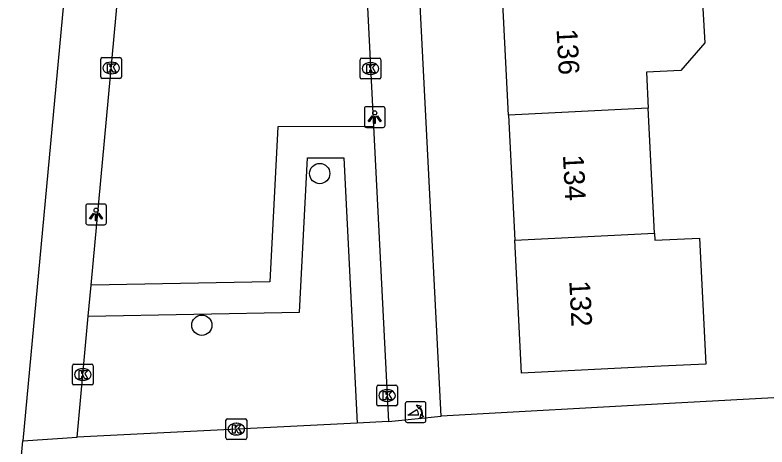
# Model space of a CAD drawing. Extents: x 161084 to 161928, y 385355 to 386522.
# Drawn here: x 161468.42 to 161504.7, y 386257.65 to 386278.49 of the extents above; entities that cross this region are included whole.
import ezdxf

# ---------------------------------------------------------------- set-up
doc = ezdxf.new("R2010")
doc.units = 0
for name, color, linetype in [('IMGEO_Boom', 7, 'Continuous'), ('IMGEO_Groenvoorziening', 7, 'Continuous'), ('IMGEO_Kolk', 7, 'Continuous'), ('IMGEO_Lichtpunt', 7, 'Continuous'), ('IMGEO_Pand', 7, 'Continuous'), ('IMGEO_Pand_nummerreeks', 7, 'Continuous'), ('IMGEO_Poller', 7, 'Continuous'), ('IMGEO_Voetpad_open', 7, 'Continuous')]:
    doc.layers.add(name, color=color, linetype=linetype)

msp = doc.modelspace()

# ---------------------------------------------------------------- linework, layer by layer
at = {"layer": 'IMGEO_Boom'}
for centre in [(161483.121, 386270.839), (161477.434, 386263.521)]:
    msp.add_circle(centre, 0.489, dxfattribs=at)
at = {"layer": 'IMGEO_Groenvoorziening'}
for points in [[(161485.713, 386273.111), (161481.099, 386273.087), (161480.712, 386265.618), (161472.09, 386265.455)], [(161471.951, 386263.952), (161482.138, 386264.145), (161482.524, 386271.594), (161484.287, 386271.604), (161484.934, 386258.804)]]:
    msp.add_lwpolyline(points, dxfattribs=at)
at = {"layer": 'IMGEO_Kolk'}
for p, q in [((161472.557, 386275.507), (161472.557, 386276.359)), ((161472.632, 386276.433), (161473.484, 386276.433)), ((161473.045, 386276.213), (161473.07, 386276.213)), ((161473.558, 386276.359), (161473.558, 386275.507)), ((161485.072, 386275.479), (161485.072, 386276.331)), ((161485.147, 386276.405), (161485.999, 386276.405)), ((161486.073, 386276.331), (161486.073, 386275.479)), ((161485.56, 386276.185), (161485.585, 386276.185)), ((161473.068, 386275.653), (161473.043, 386275.653)), ((161485.583, 386275.625), (161485.558, 386275.625)), ((161473.484, 386275.433), (161472.632, 386275.433)), ((161485.999, 386275.405), (161485.147, 386275.405)), ((161471.189, 386260.717), (161471.189, 386261.569)), ((161471.264, 386261.643), (161472.116, 386261.643)), ((161471.677, 386261.423), (161471.702, 386261.423)), ((161472.19, 386261.569), (161472.19, 386260.717)), ((161472.116, 386260.643), (161471.264, 386260.643)), ((161471.7, 386260.863), (161471.675, 386260.863)), ((161485.944, 386260.629), (161486.796, 386260.629)), ((161485.869, 386259.703), (161485.869, 386260.555)), ((161486.357, 386260.409), (161486.382, 386260.409)), ((161486.87, 386260.555), (161486.87, 386259.703)), ((161486.796, 386259.629), (161485.944, 386259.629)), ((161486.38, 386259.849), (161486.355, 386259.849)), ((161478.597, 386258.084), (161478.597, 386258.936)), ((161478.672, 386259.01), (161479.524, 386259.01)), ((161479.085, 386258.79), (161479.11, 386258.79)), ((161479.598, 386258.936), (161479.598, 386258.084)), ((161479.108, 386258.23), (161479.083, 386258.23)), ((161479.524, 386258.01), (161478.672, 386258.01))]:
    msp.add_line(p, q, dxfattribs=at)
for points in [[(161472.557, 386275.507), (161472.557, 386276.359)], [(161472.632, 386276.433), (161473.484, 386276.433)], [(161473.558, 386276.359), (161473.558, 386275.507)], [(161485.072, 386275.479), (161485.072, 386276.331)], [(161485.147, 386276.405), (161485.999, 386276.405)], [(161486.073, 386276.331), (161486.073, 386275.479)], [(161472.878, 386276.133), (161473.001, 386276.133), (161473.001, 386275.982), (161473.131, 386276.133), (161473.295, 386276.133), (161473.149, 386275.982), (161473.302, 386275.733), (161473.15, 386275.733), (161473.065, 386275.897), (161473.001, 386275.83), (161473.001, 386275.733), (161472.878, 386275.733), (161472.878, 386276.133)], [(161485.393, 386276.105), (161485.516, 386276.105), (161485.516, 386275.954), (161485.646, 386276.105), (161485.81, 386276.105), (161485.664, 386275.954), (161485.817, 386275.705), (161485.665, 386275.705), (161485.58, 386275.869), (161485.516, 386275.802), (161485.516, 386275.705), (161485.393, 386275.705), (161485.393, 386276.105)], [(161473.484, 386275.433), (161472.632, 386275.433)], [(161485.999, 386275.405), (161485.147, 386275.405)], [(161471.189, 386260.717), (161471.189, 386261.569)], [(161471.264, 386261.643), (161472.116, 386261.643)], [(161471.51, 386261.343), (161471.633, 386261.343), (161471.633, 386261.192), (161471.763, 386261.343), (161471.927, 386261.343), (161471.781, 386261.192), (161471.934, 386260.943), (161471.782, 386260.943), (161471.697, 386261.107), (161471.633, 386261.04), (161471.633, 386260.943), (161471.51, 386260.943), (161471.51, 386261.343)], [(161472.19, 386261.569), (161472.19, 386260.717)], [(161472.116, 386260.643), (161471.264, 386260.643)], [(161485.944, 386260.629), (161486.796, 386260.629)], [(161485.869, 386259.703), (161485.869, 386260.555)], [(161486.19, 386260.329), (161486.313, 386260.329), (161486.313, 386260.178), (161486.443, 386260.329), (161486.607, 386260.329), (161486.461, 386260.178), (161486.614, 386259.929), (161486.462, 386259.929), (161486.377, 386260.093), (161486.313, 386260.026), (161486.313, 386259.929), (161486.19, 386259.929), (161486.19, 386260.329)], [(161486.87, 386260.555), (161486.87, 386259.703)], [(161486.796, 386259.629), (161485.944, 386259.629)], [(161478.597, 386258.084), (161478.597, 386258.936)], [(161478.672, 386259.01), (161479.524, 386259.01)], [(161479.598, 386258.936), (161479.598, 386258.084)], [(161478.918, 386258.71), (161479.041, 386258.71), (161479.041, 386258.559), (161479.171, 386258.71), (161479.335, 386258.71), (161479.189, 386258.559), (161479.342, 386258.31), (161479.19, 386258.31), (161479.105, 386258.474), (161479.041, 386258.407), (161479.041, 386258.31), (161478.918, 386258.31), (161478.918, 386258.71)], [(161479.524, 386258.01), (161478.672, 386258.01)]]:
    msp.add_lwpolyline(points, dxfattribs=at)
for centre, start, end in [((161472.634, 386276.357), 91.552, 178.448), ((161472.634, 386276.357), 91.552, 178.448), ((161473.482, 386276.357), 1.552, 88.448), ((161473.482, 386276.357), 1.552, 88.448), ((161485.149, 386276.329), 91.552, 178.448), ((161485.149, 386276.329), 91.552, 178.448), ((161485.997, 386276.329), 1.552, 88.448), ((161485.997, 386276.329), 1.552, 88.448), ((161472.634, 386275.509), 181.552, 268.448), ((161472.634, 386275.509), 181.552, 268.448), ((161473.482, 386275.509), 271.552, 358.448), ((161473.482, 386275.509), 271.552, 358.448), ((161485.149, 386275.481), 181.552, 268.448), ((161485.149, 386275.481), 181.552, 268.448), ((161485.997, 386275.481), 271.552, 358.448), ((161485.997, 386275.481), 271.552, 358.448), ((161471.266, 386261.567), 91.552, 178.448), ((161471.266, 386261.567), 91.552, 178.448), ((161472.114, 386261.567), 1.552, 88.448), ((161472.114, 386261.567), 1.552, 88.448), ((161471.266, 386260.719), 181.552, 268.448), ((161471.266, 386260.719), 181.552, 268.448), ((161472.114, 386260.719), 271.552, 358.448), ((161472.114, 386260.719), 271.552, 358.448), ((161485.946, 386260.553), 91.552, 178.448), ((161485.946, 386260.553), 91.552, 178.448), ((161486.794, 386260.553), 1.552, 88.448), ((161486.794, 386260.553), 1.552, 88.448), ((161485.946, 386259.705), 181.552, 268.448), ((161485.946, 386259.705), 181.552, 268.448), ((161486.794, 386259.705), 271.552, 358.448), ((161486.794, 386259.705), 271.552, 358.448), ((161478.674, 386258.934), 91.552, 178.448), ((161478.674, 386258.934), 91.552, 178.448), ((161479.522, 386258.934), 1.552, 88.448), ((161479.522, 386258.934), 1.552, 88.448), ((161478.674, 386258.086), 181.552, 268.448), ((161478.674, 386258.086), 181.552, 268.448), ((161479.522, 386258.086), 271.552, 358.448), ((161479.522, 386258.086), 271.552, 358.448)]:
    msp.add_arc(centre, 0.0765, start, end, dxfattribs=at)
for centre, major_axis, ratio, start_param, end_param in [((161473.044, 386275.933), (-0.387, 0.002), 0.722429, 4.712389, 7.853982), ((161473.069, 386275.933), (-0.39, 0.002), 0.717154, 1.570796, 4.712389), ((161485.559, 386275.905), (-0.387, 0.002), 0.722429, 4.712389, 7.853982), ((161485.584, 386275.905), (-0.39, 0.002), 0.717154, 1.570796, 4.712389), ((161471.676, 386261.143), (-0.387, 0.002), 0.722429, 4.712389, 7.853982), ((161471.701, 386261.143), (-0.39, 0.002), 0.717154, 1.570796, 4.712389), ((161486.356, 386260.129), (-0.387, 0.002), 0.722429, 4.712389, 7.853982), ((161486.381, 386260.129), (-0.39, 0.002), 0.717154, 1.570796, 4.712389), ((161479.084, 386258.51), (-0.387, 0.002), 0.722429, 4.712389, 7.853982), ((161479.109, 386258.51), (-0.39, 0.002), 0.717154, 1.570796, 4.712389)]:
    msp.add_ellipse(centre, major_axis=major_axis, ratio=ratio, start_param=start_param, end_param=end_param, dxfattribs=at)
at = {"layer": 'IMGEO_Lichtpunt'}
for p, q in [((161486.18, 386274.063), (161485.372, 386274.063)), ((161486.18, 386274.063), (161485.372, 386274.063)), ((161485.278, 386273.968), (161485.278, 386273.161)), ((161485.278, 386273.968), (161485.278, 386273.161)), ((161486.274, 386273.161), (161486.274, 386273.968)), ((161486.274, 386273.161), (161486.274, 386273.968)), ((161485.372, 386273.067), (161486.18, 386273.067)), ((161485.372, 386273.067), (161486.18, 386273.067)), ((161472.735, 386269.367), (161471.927, 386269.367)), ((161472.735, 386269.367), (161471.927, 386269.367)), ((161471.833, 386269.272), (161471.833, 386268.465)), ((161471.833, 386269.272), (161471.833, 386268.465)), ((161472.829, 386268.465), (161472.829, 386269.272)), ((161472.829, 386268.465), (161472.829, 386269.272)), ((161471.927, 386268.371), (161472.735, 386268.371)), ((161471.927, 386268.371), (161472.735, 386268.371))]:
    msp.add_line(p, q, dxfattribs=at)
for points in [[(161485.652, 386273.632), (161485.691, 386273.604), (161485.503, 386273.342), (161485.465, 386273.369), (161485.652, 386273.632)], [(161485.754, 386273.584), (161485.801, 386273.584), (161485.801, 386273.262), (161485.754, 386273.262), (161485.754, 386273.584)], [(161485.864, 386273.604), (161485.902, 386273.631), (161486.089, 386273.369), (161486.05, 386273.341), (161485.864, 386273.604)], [(161472.207, 386268.936), (161472.246, 386268.908), (161472.058, 386268.646), (161472.02, 386268.673), (161472.207, 386268.936)], [(161472.419, 386268.908), (161472.457, 386268.935), (161472.644, 386268.673), (161472.605, 386268.645), (161472.419, 386268.908)], [(161472.309, 386268.888), (161472.356, 386268.888), (161472.356, 386268.566), (161472.309, 386268.566), (161472.309, 386268.888)]]:
    msp.add_lwpolyline(points, dxfattribs=at)
for centre in [(161485.777, 386273.766), (161472.332, 386269.07)]:
    msp.add_circle(centre, 0.0994, dxfattribs=at)
for centre, start, end in [((161485.372, 386273.968), 90, 180), ((161485.372, 386273.968), 90, 180), ((161486.18, 386273.968), 0, 90), ((161486.18, 386273.968), 0, 90), ((161485.372, 386273.161), 180, 270), ((161485.372, 386273.161), 180, 270), ((161486.18, 386273.161), 270, 0), ((161486.18, 386273.161), 270, 360), ((161471.927, 386269.272), 90, 180), ((161471.927, 386269.272), 90, 180), ((161472.735, 386269.272), 0, 90), ((161472.735, 386269.272), 0, 90), ((161471.927, 386268.465), 180, 270), ((161471.927, 386268.465), 180, 270), ((161472.735, 386268.465), 270, 0), ((161472.735, 386268.465), 270, 360)]:
    msp.add_arc(centre, 0.0946, start, end, dxfattribs=at)
at = {"layer": 'IMGEO_Pand'}
for points in [[(161501.524, 386280.196), (161501.698, 386277.154), (161500.541, 386275.819), (161498.885, 386275.735), (161498.973, 386274.001)], [(161492.234, 386273.663), (161491.931, 386279.695)], [(161498.973, 386274.001), (161492.234, 386273.663)], [(161492.234, 386273.663), (161492.538, 386267.63)], [(161499.278, 386267.969), (161498.973, 386274.001)], [(161492.538, 386267.63), (161499.278, 386267.969)], [(161499.278, 386267.969), (161499.296, 386267.622), (161501.453, 386267.73), (161501.759, 386261.651), (161499.603, 386261.543), (161492.861, 386261.204), (161492.538, 386267.63)]]:
    msp.add_lwpolyline(points, dxfattribs=at)
at = {"layer": 'IMGEO_Poller'}
for p, q in [((161487.25, 386259.733), (161487.25, 386258.926)), ((161487.25, 386259.733), (161487.25, 386258.926)), ((161488.152, 386259.828), (161487.344, 386259.828)), ((161488.152, 386259.828), (161487.344, 386259.828)), ((161488.246, 386258.926), (161488.246, 386259.733)), ((161488.246, 386258.926), (161488.246, 386259.733)), ((161487.344, 386258.831), (161488.152, 386258.831)), ((161487.344, 386258.831), (161488.152, 386258.831))]:
    msp.add_line(p, q, dxfattribs=at)
for points in [[(161487.929, 386259.557), (161487.917, 386259.484), (161487.792, 386259.689)], [(161487.792, 386259.689), (161488.023, 386259.623), (161487.952, 386259.591)], [(161487.885, 386259.184), (161487.372, 386259.184), (161487.802, 386259.459)], [(161487.945, 386259.012), (161488.011, 386259.243), (161488.041, 386259.175)], [(161488.077, 386259.148), (161488.149, 386259.137), (161487.945, 386259.012)]]:
    msp.add_lwpolyline(points, dxfattribs=at)
for centre, radius, start, end in [((161487.344, 386259.733), 0.0946, 90, 180), ((161487.344, 386259.733), 0.0946, 90, 180), ((161487.571, 386259.244), 0.476, 351.7527, 41.1691), ((161487.571, 386259.244), 0.516, 349.3569, 42.2912), ((161488.152, 386259.733), 0.0946, 0, 90), ((161488.152, 386259.733), 0.0946, 0, 90), ((161487.557, 386259.234), 0.332, 351.3247, 42.4854), ((161487.344, 386258.926), 0.0946, 180, 270), ((161487.344, 386258.926), 0.0946, 180, 270), ((161488.152, 386258.926), 0.0946, 270, 0), ((161488.152, 386258.926), 0.0946, 270, 0)]:
    msp.add_arc(centre, radius, start, end, dxfattribs=at)
at = {"layer": 'IMGEO_Voetpad_open'}
for points in [[(161488.978, 386259.137), (161486.713, 386303.53), (161486.584, 386306.121), (161486.577, 386306.373), (161486.592, 386306.616), (161486.629, 386306.858), (161486.687, 386307.095), (161486.766, 386307.326), (161486.866, 386307.548), (161486.985, 386307.762), (161487.123, 386307.963), (161487.278, 386308.152), (161487.449, 386308.325), (161487.635, 386308.483), (161487.835, 386308.624), (161488.046, 386308.746), (161488.267, 386308.849), (161488.497, 386308.932), (161488.733, 386308.994), (161488.974, 386309.034)], [(161473.241, 386305.659), (161468.799, 386257.942)], [(161472.09, 386265.455), (161475.328, 386300.469)], [(161484.601, 386295.139), (161485.713, 386273.111)], [(161485.713, 386273.111), (161486.432, 386258.879)], [(161471.951, 386263.952), (161472.09, 386265.455)], [(161471.412, 386258.127), (161471.951, 386263.952)], [(161507.995, 386260.176), (161500, 386259.739), (161488.978, 386259.137)], [(161484.934, 386258.804), (161471.412, 386258.127)], [(161486.432, 386258.879), (161484.934, 386258.804)], [(161486.432, 386258.879), (161488.978, 386259.137)], [(161468.799, 386257.942), (161471.412, 386258.127)], [(161465.707, 386256.531), (161468.683, 386256.701), (161468.799, 386257.942)]]:
    msp.add_lwpolyline(points, dxfattribs=at)

# ---------------------------------------------------------------- texts
at = {"layer": 'IMGEO_Pand_nummerreeks'}
for s, rotation, p in [('136', 272.8807, (161494.549, 386277.805)), ('134', 272.8807, (161494.855, 386271.73)), ('132', 272.8818, (161495.161, 386265.655))]:
    msp.add_text(s, height=1, rotation=rotation, dxfattribs=at).set_placement(p)

doc.saveas('drawing.dxf')
